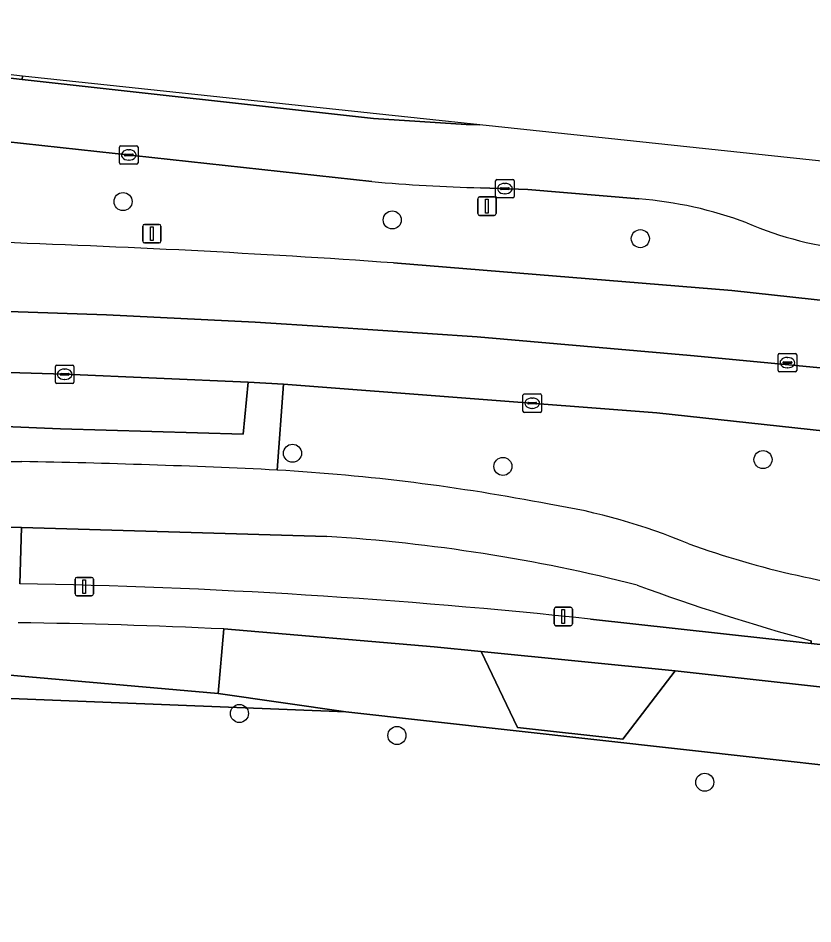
# Model space of a CAD drawing. Extents: x 161848 to 162726, y 385382 to 386521.
# Drawn here: x 162232.77 to 162275.81, y 386445.01 to 386494.07 of the extents above; entities that cross this region are included whole.
import ezdxf

# ---------------------------------------------------------------- set-up
doc = ezdxf.new("R2010")
doc.units = 0
for name, color, linetype in [('IMGEO_Berm_groen', 7, 'Continuous'), ('IMGEO_Boom', 7, 'Continuous'), ('IMGEO_Erf', 7, 'Continuous'), ('IMGEO_Fietspad_gesloten', 7, 'Continuous'), ('IMGEO_Groenvoorziening', 7, 'Continuous'), ('IMGEO_Haag', 7, 'Continuous'), ('IMGEO_Hek', 7, 'Continuous'), ('IMGEO_Kolk', 7, 'Continuous'), ('IMGEO_Lichtmast', 7, 'Continuous'), ('IMGEO_OVBaan_gesloten', 7, 'Continuous'), ('IMGEO_Rijbaan_regionaal_gesloten', 7, 'Continuous'), ('IMGEO_Rioolput', 7, 'Continuous'), ('IMGEO_Verkeersbordpaal', 7, 'Continuous'), ('IMGEO_Voetpad_open', 7, 'Continuous')]:
    doc.layers.add(name, color=color, linetype=linetype)

msp = doc.modelspace()

# ---------------------------------------------------------------- linework, layer by layer
at = {"layer": 'IMGEO_Berm_groen'}
for points in [[(162257.775, 386488.3), (162233.006, 386490.936), (162232.991, 386490.754), (162252.018, 386488.64), (162257.027, 386488.306), (162257.775, 386488.3)], [(162251.92, 386485.227), (162218.15, 386488.909), (162215.138, 386489.158), (162202.535, 386489.783)], [(162266.388, 386484.276), (162260.379, 386484.796), (162257.812, 386484.884)], [(162253.099, 386480.814), (162271.426, 386479.312), (162305.947, 386475.544)], [(162308.213, 386468.25), (162267.354, 386472.7), (162247.136, 386474.244), (162246.799, 386469.592)], [(162249.495, 386465.991), (162232.944, 386466.472), (162232.857, 386463.434)], [(162263.773, 386461.519), (162275.728, 386460.189), (162275.722, 386460.348)]]:
    msp.add_lwpolyline(points, dxfattribs=at)
msp.add_lwpolyline([(162245.232, 386474.345), (162235.291, 386474.78), (162226.128, 386475.051), (162225.995, 386472.21), (162235.06, 386471.833), (162244.964, 386471.533)], close=True, dxfattribs=at)
for centre, radius, start, end in [((162259.587, 386566.15), 81.286, 264.58779, 268.74883), ((162264.789, 386463.241), 21.096, 69.3322, 85.6537), ((162279.901, 386500.908), 19.499, 246.8505, 264.5537), ((162211.654, 385888.43), 593.832, 85.99796, 88.113023), ((162240.313, 386358.455), 111.326, 79.0088, 86.65984), ((162256.456, 386435.447), 32.689, 67.2626, 81.0571), ((162243.839, 386375.005), 91.162, 75.73301, 86.44288), ((162285.63, 386511.483), 48.776, 250.1798, 264.5383), ((162226.842, 386115.821), 347.665, 83.90228, 89.00874), ((162306.928, 386574.324), 118.171, 249.89368, 254.68807)]:
    msp.add_arc(centre, radius, start, end, dxfattribs=at)
at = {"layer": 'IMGEO_Boom'}
for centre in [(162238.451, 386484.136), (162253.032, 386483.14), (162266.468, 386482.127), (162247.629, 386470.503), (162273.112, 386470.161), (162259.022, 386469.786), (162244.753, 386456.404), (162253.287, 386455.213), (162269.958, 386452.682)]:
    msp.add_circle(centre, 0.489, dxfattribs=at)
at = {"layer": 'IMGEO_Erf'}
msp.add_lwpolyline([(162300.03, 386450.965), (162250.514, 386456.492), (162198.755, 386458.546), (162196.535, 386456.809), (162189.361, 386443.065), (162187.674, 386443.939), (162180.999, 386431.06), (162178.47, 386404.378), (162178.22, 386401.743), (162177.72, 386396.465), (162174.416, 386391.373), (162174.661, 386391.322), (162174.594, 386390.939), (162233.055, 386385.334), (162230.865, 386362.693)], dxfattribs=at)
at = {"layer": 'IMGEO_Fietspad_gesloten'}
for points in [[(162232.969, 386470.051), (162214.003, 386469.857), (162203.987, 386469.758), (162200.496, 386469.821), (162197.513, 386469.83)], [(162201.896, 386466.056), (162205.596, 386466.245), (162214.094, 386466.297), (162230.544, 386466.5), (162230.834, 386466.504), (162232.944, 386466.472), (162249.495, 386465.991)], [(162275.722, 386460.348), (162275.728, 386460.189), (162287.997, 386458.824), (162293.86, 386458.114), (162310.615, 386456.239), (162316.717, 386455.613), (162329.182, 386454.264), (162338.65, 386453.222), (162343.506, 386452.724), (162360.399, 386450.842), (162364.191, 386450.398), (162379.176, 386448.743), (162385.017, 386448.116), (162386.302, 386451.14)]]:
    msp.add_lwpolyline(points, dxfattribs=at)
for centre, radius, start, end in [((162224.48, 386005.689), 464.439, 87.24555, 88.9527), ((162240.313, 386358.455), 111.326, 79.0088, 86.65984), ((162256.456, 386435.447), 32.689, 67.2626, 81.0571), ((162243.839, 386375.005), 91.162, 75.73301, 86.44288), ((162285.63, 386511.483), 48.776, 250.1798, 264.5383), ((162306.928, 386574.324), 118.171, 249.89368, 254.68807)]:
    msp.add_arc(centre, radius, start, end, dxfattribs=at)
at = {"layer": 'IMGEO_Groenvoorziening'}
for points in [[(162246.799, 386469.592), (162247.136, 386474.244), (162245.232, 386474.345), (162244.964, 386471.533), (162235.06, 386471.833), (162225.995, 386472.21), (162203.966, 386472.365)], [(162203.987, 386469.758), (162214.003, 386469.857), (162232.969, 386470.051)], [(162178.038, 386422.374), (162177.76, 386420.893), (162175.927, 386404.71), (162178.47, 386404.378), (162180.999, 386431.06), (162187.674, 386443.939), (162189.361, 386443.065), (162196.535, 386456.809), (162198.755, 386458.546), (162250.514, 386456.492), (162243.595, 386457.479), (162205.24, 386460.863)], [(162216.852, 386461.282), (162205.24, 386460.863), (162243.595, 386457.479), (162243.916, 386460.982)]]:
    msp.add_lwpolyline(points, dxfattribs=at)
msp.add_lwpolyline([(162268.355, 386458.709), (162265.518, 386455.011), (162259.816, 386455.649), (162257.841, 386459.76), (162255.309, 386460.013), (162243.916, 386460.982), (162243.595, 386457.479), (162250.514, 386456.492), (162300.03, 386450.965), (162307.539, 386450.353), (162307.921, 386454.544), (162292.119, 386456.072)], close=True, dxfattribs=at)
for centre, radius, start, end in [((162224.48, 386005.689), 464.439, 87.24555, 88.9527), ((162228.859, 386147.439), 313.905, 87.25058, 89.28641)]:
    msp.add_arc(centre, radius, start, end, dxfattribs=at)
at = {"layer": 'IMGEO_Haag'}
for points in [[(162246.799, 386469.592), (162247.136, 386474.244), (162245.232, 386474.345), (162244.964, 386471.533), (162235.06, 386471.833), (162225.995, 386472.21), (162203.966, 386472.365)], [(162203.987, 386469.758), (162214.003, 386469.857), (162232.969, 386470.051)]]:
    msp.add_lwpolyline(points, dxfattribs=at)
msp.add_arc((162224.48, 386005.689), 464.439, 87.24555, 88.9527, dxfattribs=at)
at = {"layer": 'IMGEO_Hek'}
for points in [[(162250.514, 386456.492), (162198.755, 386458.546), (162196.535, 386456.809), (162189.361, 386443.065), (162187.674, 386443.939), (162180.999, 386431.06), (162178.47, 386404.378)], [(162307.539, 386450.353), (162300.03, 386450.965), (162250.514, 386456.492)]]:
    msp.add_lwpolyline(points, dxfattribs=at)
at = {"layer": 'IMGEO_Kolk'}
for p, q in [((162238.263, 386486.235), (162238.263, 386487.087)), ((162238.338, 386487.161), (162239.19, 386487.161)), ((162238.751, 386486.941), (162238.776, 386486.941)), ((162239.264, 386487.087), (162239.264, 386486.235)), ((162238.522, 386486.655), (162238.522, 386486.667)), ((162238.96, 386486.618), (162238.562, 386486.618)), ((162238.565, 386486.704), (162238.963, 386486.704)), ((162238.774, 386486.381), (162238.749, 386486.381)), ((162239.006, 386486.667), (162239.006, 386486.655)), ((162239.19, 386486.161), (162238.338, 386486.161)), ((162258.629, 386484.413), (162258.629, 386485.265)), ((162258.704, 386485.339), (162259.556, 386485.339)), ((162258.931, 386484.882), (162259.329, 386484.882)), ((162259.117, 386485.119), (162259.142, 386485.119)), ((162259.63, 386485.265), (162259.63, 386484.413)), ((162258.888, 386484.833), (162258.888, 386484.845)), ((162259.326, 386484.796), (162258.928, 386484.796)), ((162259.14, 386484.559), (162259.115, 386484.559)), ((162259.372, 386484.845), (162259.372, 386484.833)), ((162259.556, 386484.339), (162258.704, 386484.339)), ((162234.79, 386474.354), (162234.79, 386475.206)), ((162234.865, 386475.28), (162235.717, 386475.28)), ((162235.278, 386475.06), (162235.303, 386475.06)), ((162235.791, 386475.206), (162235.791, 386474.354)), ((162235.049, 386474.774), (162235.049, 386474.786)), ((162235.487, 386474.737), (162235.089, 386474.737)), ((162235.092, 386474.823), (162235.49, 386474.823)), ((162235.533, 386474.786), (162235.533, 386474.774)), ((162235.717, 386474.28), (162234.865, 386474.28)), ((162235.301, 386474.5), (162235.276, 386474.5)), ((162260.109, 386472.789), (162260.109, 386473.641)), ((162260.184, 386473.715), (162261.036, 386473.715)), ((162261.11, 386473.641), (162261.11, 386472.789)), ((162260.368, 386473.209), (162260.368, 386473.221)), ((162260.806, 386473.172), (162260.408, 386473.172)), ((162260.411, 386473.258), (162260.809, 386473.258)), ((162260.597, 386473.495), (162260.622, 386473.495)), ((162260.852, 386473.221), (162260.852, 386473.209)), ((162261.036, 386472.715), (162260.184, 386472.715)), ((162260.62, 386472.935), (162260.595, 386472.935))]:
    msp.add_line(p, q, dxfattribs=at)
for points in [[(162238.263, 386486.235), (162238.263, 386487.087)], [(162238.338, 386487.161), (162239.19, 386487.161)], [(162239.264, 386487.087), (162239.264, 386486.235)], [(162239.19, 386486.161), (162238.338, 386486.161)], [(162258.629, 386484.413), (162258.629, 386485.265)], [(162258.704, 386485.339), (162259.556, 386485.339)], [(162259.63, 386485.265), (162259.63, 386484.413)], [(162259.556, 386484.339), (162258.704, 386484.339)], [(162234.79, 386474.354), (162234.79, 386475.206)], [(162234.865, 386475.28), (162235.717, 386475.28)], [(162235.791, 386475.206), (162235.791, 386474.354)], [(162235.717, 386474.28), (162234.865, 386474.28)], [(162260.109, 386472.789), (162260.109, 386473.641)], [(162260.184, 386473.715), (162261.036, 386473.715)], [(162261.11, 386473.641), (162261.11, 386472.789)], [(162261.036, 386472.715), (162260.184, 386472.715)]]:
    msp.add_lwpolyline(points, dxfattribs=at)
for centre, radius, start, end in [((162238.34, 386487.085), 0.0765, 91.552, 178.448), ((162238.34, 386487.085), 0.0765, 91.552, 178.448), ((162239.188, 386487.085), 0.0765, 1.552, 88.448), ((162239.188, 386487.085), 0.0765, 1.552, 88.448), ((162238.562, 386486.664), 0.0403, 85.8775, 175.7526), ((162238.559, 386486.654), 0.0366, 178.938, 274.7102), ((162238.963, 386486.661), 0.043, 264.8664, 352.4533), ((162238.967, 386486.666), 0.0386, 1.7309, 96.639), ((162238.34, 386486.237), 0.0765, 181.552, 268.448), ((162238.34, 386486.237), 0.0765, 181.552, 268.448), ((162239.188, 386486.237), 0.0765, 271.552, 358.448), ((162239.188, 386486.237), 0.0765, 271.552, 358.448), ((162258.706, 386485.263), 0.0765, 91.552, 178.448), ((162258.706, 386485.263), 0.0765, 91.552, 178.448), ((162258.928, 386484.842), 0.0403, 85.8775, 175.7526), ((162259.333, 386484.844), 0.0386, 1.7309, 96.639), ((162259.554, 386485.263), 0.0765, 1.552, 88.448), ((162259.554, 386485.263), 0.0765, 1.552, 88.448), ((162258.706, 386484.415), 0.0765, 181.552, 268.448), ((162258.706, 386484.415), 0.0765, 181.552, 268.448), ((162258.925, 386484.832), 0.0366, 178.938, 274.7102), ((162259.329, 386484.839), 0.043, 264.8664, 352.4533), ((162259.554, 386484.415), 0.0765, 271.552, 358.448), ((162259.554, 386484.415), 0.0765, 271.552, 358.448), ((162234.867, 386475.204), 0.0765, 91.552, 178.448), ((162234.867, 386475.204), 0.0765, 91.552, 178.448), ((162235.715, 386475.204), 0.0765, 1.552, 88.448), ((162235.715, 386475.204), 0.0765, 1.552, 88.448), ((162235.089, 386474.783), 0.0403, 85.8775, 175.7526), ((162235.086, 386474.773), 0.0366, 178.938, 274.7102), ((162235.49, 386474.78), 0.043, 264.8664, 352.4533), ((162235.494, 386474.785), 0.0386, 1.7309, 96.639), ((162234.867, 386474.356), 0.0765, 181.552, 268.448), ((162234.867, 386474.356), 0.0765, 181.552, 268.448), ((162235.715, 386474.356), 0.0765, 271.552, 358.448), ((162235.715, 386474.356), 0.0765, 271.552, 358.448), ((162260.186, 386473.639), 0.0765, 91.552, 178.448), ((162260.186, 386473.639), 0.0765, 91.552, 178.448), ((162261.034, 386473.639), 0.0765, 1.552, 88.448), ((162261.034, 386473.639), 0.0765, 1.552, 88.448), ((162260.408, 386473.218), 0.0403, 85.8775, 175.7526), ((162260.405, 386473.208), 0.0366, 178.938, 274.7102), ((162260.809, 386473.215), 0.043, 264.8664, 352.4533), ((162260.813, 386473.22), 0.0386, 1.7309, 96.639), ((162260.186, 386472.791), 0.0765, 181.552, 268.448), ((162260.186, 386472.791), 0.0765, 181.552, 268.448), ((162261.034, 386472.791), 0.0765, 271.552, 358.448), ((162261.034, 386472.791), 0.0765, 271.552, 358.448)]:
    msp.add_arc(centre, radius, start, end, dxfattribs=at)
for centre, major_axis, ratio, start_param, end_param in [((162238.75, 386486.661), (-0.387, 0.002), 0.722429, 4.712389, 7.853982), ((162238.775, 386486.661), (-0.39, 0.002), 0.717154, 1.570796, 4.712389), ((162259.116, 386484.839), (-0.387, 0.002), 0.722429, 4.712389, 7.853982), ((162259.141, 386484.839), (-0.39, 0.002), 0.717154, 1.570796, 4.712389), ((162235.277, 386474.78), (-0.387, 0.002), 0.722429, 4.712389, 7.853982), ((162235.302, 386474.78), (-0.39, 0.002), 0.717154, 1.570796, 4.712389), ((162260.596, 386473.215), (-0.387, 0.002), 0.722429, 4.712389, 7.853982), ((162260.621, 386473.215), (-0.39, 0.002), 0.717154, 1.570796, 4.712389)]:
    msp.add_ellipse(centre, major_axis=major_axis, ratio=ratio, start_param=start_param, end_param=end_param, dxfattribs=at)
at = {"layer": 'IMGEO_Lichtmast'}
for p, q in [((162239.515, 386481.998), (162239.515, 386482.798)), ((162239.515, 386482.798), (162239.515, 386481.998)), ((162239.615, 386482.898), (162240.405, 386482.898)), ((162240.405, 386482.898), (162239.615, 386482.898)), ((162240.505, 386482.798), (162240.505, 386481.998)), ((162240.505, 386481.998), (162240.505, 386482.798)), ((162240.405, 386481.898), (162239.615, 386481.898)), ((162239.615, 386481.898), (162240.405, 386481.898)), ((162235.954, 386463.779), (162236.744, 386463.779)), ((162236.744, 386463.779), (162235.954, 386463.779)), ((162235.854, 386462.879), (162235.854, 386463.679)), ((162235.854, 386463.679), (162235.854, 386462.879)), ((162236.844, 386463.679), (162236.844, 386462.879)), ((162236.844, 386462.879), (162236.844, 386463.679)), ((162236.744, 386462.779), (162235.954, 386462.779)), ((162235.954, 386462.779), (162236.744, 386462.779)), ((162261.799, 386461.262), (162261.799, 386462.062)), ((162261.799, 386462.062), (162261.799, 386461.262)), ((162261.899, 386462.162), (162262.689, 386462.162)), ((162262.689, 386462.162), (162261.899, 386462.162)), ((162262.789, 386462.062), (162262.789, 386461.262)), ((162262.789, 386461.262), (162262.789, 386462.062)), ((162262.689, 386461.162), (162261.899, 386461.162)), ((162261.899, 386461.162), (162262.689, 386461.162))]:
    msp.add_line(p, q, dxfattribs=at)
for points in [[(162239.935, 386482.773), (162240.085, 386482.773), (162240.085, 386482.023), (162239.935, 386482.023), (162239.935, 386482.773)], [(162236.274, 386463.654), (162236.424, 386463.654), (162236.424, 386462.904), (162236.274, 386462.904), (162236.274, 386463.654)], [(162262.219, 386462.037), (162262.369, 386462.037), (162262.369, 386461.287), (162262.219, 386461.287), (162262.219, 386462.037)]]:
    msp.add_lwpolyline(points, dxfattribs=at)
for centre, start, end in [((162239.615, 386482.798), 90, 180), ((162239.615, 386482.798), 90, 180), ((162240.405, 386482.798), 0, 90), ((162240.405, 386482.798), 360, 90), ((162239.615, 386481.998), 180, 270), ((162239.615, 386481.998), 180, 270), ((162240.405, 386481.998), 270, 0), ((162240.405, 386481.998), 270, 0), ((162235.954, 386463.679), 90, 180), ((162235.954, 386463.679), 90, 180), ((162236.744, 386463.679), 0, 90), ((162236.744, 386463.679), 360, 90), ((162235.954, 386462.879), 180, 270), ((162235.954, 386462.879), 180, 270), ((162236.744, 386462.879), 270, 0), ((162236.744, 386462.879), 270, 0), ((162261.899, 386462.062), 90, 180), ((162261.899, 386462.062), 90, 180), ((162262.689, 386462.062), 0, 90), ((162262.689, 386462.062), 360, 90), ((162261.899, 386461.262), 180, 270), ((162261.899, 386461.262), 180, 270), ((162262.689, 386461.262), 270, 0), ((162262.689, 386461.262), 270, 0)]:
    msp.add_arc(centre, 0.1, start, end, dxfattribs=at)
at = {"layer": 'IMGEO_OVBaan_gesloten'}
for points in [[(162210.132, 386481.896), (162203.901, 386481.776), (162203.879, 386478.517), (162207.499, 386478.499), (162225.631, 386478.344), (162229.576, 386478.275), (162237.547, 386477.999), (162245.603, 386477.602), (162249.559, 386477.358), (162257.626, 386476.801), (162269.193, 386475.794), (162285.151, 386474.284), (162317.466, 386470.701), (162367.904, 386465.109), (162371.653, 386464.701), (162386.186, 386463.118), (162391.179, 386462.616), (162392.606, 386465.976)], [(162392.606, 386465.976), (162392.606, 386465.976), (162313.453, 386474.721), (162305.947, 386475.544), (162271.426, 386479.312), (162253.099, 386480.814)], [(162317.466, 386470.701), (162285.151, 386474.284), (162269.193, 386475.794), (162257.626, 386476.801), (162249.559, 386477.358), (162245.603, 386477.602), (162237.547, 386477.999), (162229.576, 386478.275), (162225.631, 386478.344), (162207.499, 386478.499), (162203.879, 386478.517), (162203.856, 386475.204), (162226.128, 386475.051), (162235.291, 386474.78), (162245.232, 386474.345), (162247.136, 386474.244), (162267.354, 386472.7), (162308.213, 386468.25)]]:
    msp.add_lwpolyline(points, dxfattribs=at)
msp.add_arc((162211.654, 385888.43), 593.832, 85.99796, 88.113023, dxfattribs=at)
at = {"layer": 'IMGEO_Rijbaan_regionaal_gesloten'}
for points in [[(162395.318, 386472.359), (162395.849, 386473.608), (162257.775, 386488.3), (162257.027, 386488.306), (162252.018, 386488.64), (162232.991, 386490.754), (162231.414, 386490.929), (162203.108, 386494.074), (162202.535, 386489.783), (162215.138, 386489.158), (162218.15, 386488.909), (162251.92, 386485.227)], [(162257.812, 386484.884), (162260.379, 386484.796), (162266.388, 386484.276)]]:
    msp.add_lwpolyline(points, dxfattribs=at)
for centre, radius, start, end in [((162259.587, 386566.15), 81.286, 264.58779, 268.74883), ((162264.789, 386463.241), 21.096, 69.3322, 85.6537), ((162279.901, 386500.908), 19.499, 246.8505, 264.5537)]:
    msp.add_arc(centre, radius, start, end, dxfattribs=at)
at = {"layer": 'IMGEO_Rioolput'}
for p, q in [((162273.936, 386474.984), (162273.936, 386475.836)), ((162274.011, 386475.91), (162274.863, 386475.91)), ((162274.424, 386475.69), (162274.449, 386475.69)), ((162274.937, 386475.836), (162274.937, 386474.984)), ((162274.195, 386475.404), (162274.195, 386475.416)), ((162274.633, 386475.367), (162274.235, 386475.367)), ((162274.238, 386475.453), (162274.636, 386475.453)), ((162274.447, 386475.13), (162274.422, 386475.13)), ((162274.679, 386475.416), (162274.679, 386475.404)), ((162274.863, 386474.91), (162274.011, 386474.91))]:
    msp.add_line(p, q, dxfattribs=at)
for points in [[(162273.936, 386474.984), (162273.936, 386475.836)], [(162274.011, 386475.91), (162274.863, 386475.91)], [(162274.937, 386475.836), (162274.937, 386474.984)], [(162274.863, 386474.91), (162274.011, 386474.91)]]:
    msp.add_lwpolyline(points, dxfattribs=at)
for centre, radius, start, end in [((162274.013, 386475.834), 0.0765, 91.552, 178.448), ((162274.013, 386475.834), 0.0765, 91.552, 178.448), ((162274.861, 386475.834), 0.0765, 1.552, 88.448), ((162274.861, 386475.834), 0.0765, 1.552, 88.448), ((162274.235, 386475.413), 0.0403, 85.8775, 175.7526), ((162274.232, 386475.403), 0.0366, 178.938, 274.7102), ((162274.636, 386475.41), 0.043, 264.8664, 352.4533), ((162274.64, 386475.415), 0.0386, 1.7309, 96.639), ((162274.013, 386474.986), 0.0765, 181.552, 268.448), ((162274.013, 386474.986), 0.0765, 181.552, 268.448), ((162274.861, 386474.986), 0.0765, 271.552, 358.448), ((162274.861, 386474.986), 0.0765, 271.552, 358.448)]:
    msp.add_arc(centre, radius, start, end, dxfattribs=at)
for centre, major_axis, ratio, start_param, end_param in [((162274.423, 386475.41), (-0.387, 0.002), 0.722429, 4.712389, 7.853982), ((162274.448, 386475.41), (-0.39, 0.002), 0.717154, 1.570796, 4.712389)]:
    msp.add_ellipse(centre, major_axis=major_axis, ratio=ratio, start_param=start_param, end_param=end_param, dxfattribs=at)
at = {"layer": 'IMGEO_Verkeersbordpaal'}
for p, q in [((162257.763, 386484.39), (162258.553, 386484.39)), ((162258.553, 386484.39), (162257.763, 386484.39)), ((162257.663, 386483.49), (162257.663, 386484.29)), ((162257.663, 386484.29), (162257.663, 386483.49)), ((162258.653, 386484.29), (162258.653, 386483.49)), ((162258.653, 386483.49), (162258.653, 386484.29)), ((162258.553, 386483.39), (162257.763, 386483.39)), ((162257.763, 386483.39), (162258.553, 386483.39))]:
    msp.add_line(p, q, dxfattribs=at)
msp.add_lwpolyline([(162258.083, 386484.265), (162258.233, 386484.265), (162258.233, 386483.515), (162258.083, 386483.515), (162258.083, 386484.265)], dxfattribs=at)
for centre, start, end in [((162257.763, 386484.29), 90, 180), ((162257.763, 386484.29), 90, 180), ((162258.553, 386484.29), 0, 90), ((162258.553, 386484.29), 360, 90), ((162257.763, 386483.49), 180, 270), ((162257.763, 386483.49), 180, 270), ((162258.553, 386483.49), 270, 0), ((162258.553, 386483.49), 270, 0)]:
    msp.add_arc(centre, 0.1, start, end, dxfattribs=at)
at = {"layer": 'IMGEO_Voetpad_open'}
for points in [[(162231.431, 386491.103), (162231.414, 386490.929), (162232.991, 386490.754), (162233.006, 386490.936)], [(162268.355, 386458.709), (162257.841, 386459.76), (162259.816, 386455.649), (162265.518, 386455.011)]]:
    msp.add_lwpolyline(points, close=True, dxfattribs=at)
for points in [[(162232.857, 386463.434), (162232.944, 386466.472), (162230.834, 386466.504), (162230.544, 386466.5), (162230.491, 386463.48)], [(162384.093, 386445.942), (162385.017, 386448.116), (162379.176, 386448.743), (162364.191, 386450.398), (162360.399, 386450.842), (162343.506, 386452.724), (162338.65, 386453.222), (162329.182, 386454.264), (162316.717, 386455.613), (162310.615, 386456.239), (162293.86, 386458.114), (162287.997, 386458.824), (162275.728, 386460.189), (162263.773, 386461.519)], [(162243.916, 386460.982), (162255.309, 386460.013), (162257.841, 386459.76), (162268.355, 386458.709), (162292.119, 386456.072), (162307.921, 386454.544), (162314.009, 386453.874), (162314.383, 386453.833), (162320.503, 386453.159), (162342.123, 386450.781), (162353.109, 386449.572), (162361.943, 386448.6), (162364.332, 386448.337), (162374.601, 386447.092), (162384.093, 386445.942)]]:
    msp.add_lwpolyline(points, dxfattribs=at)
for centre, radius, start, end in [((162226.842, 386115.821), 347.665, 83.90228, 89.00874), ((162228.859, 386147.439), 313.905, 87.25058, 89.28641)]:
    msp.add_arc(centre, radius, start, end, dxfattribs=at)

doc.saveas('drawing.dxf')
